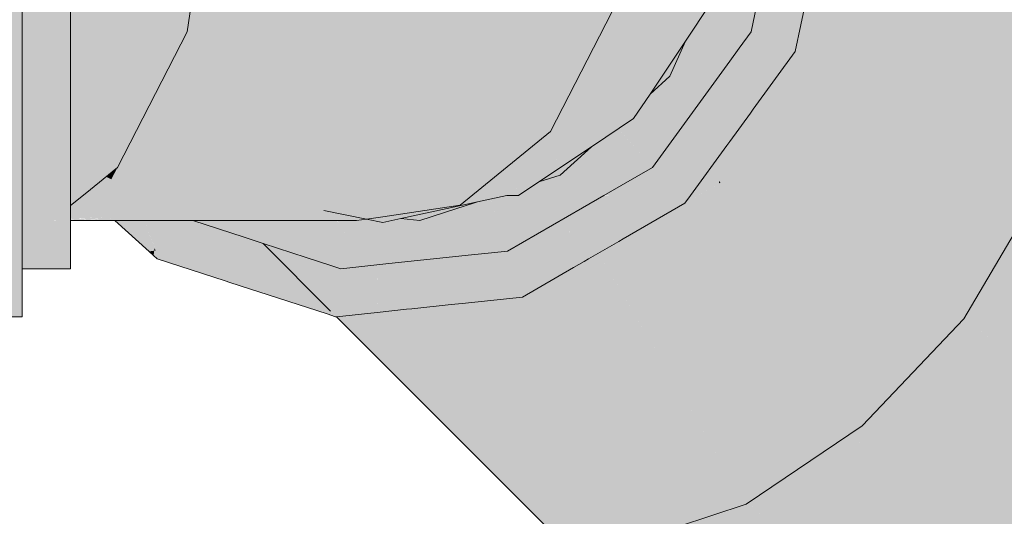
# Model space of a CAD drawing. Header units: millimetres. Extents: x 321 to 585, y -277 to 9.
# Tile 413 of 656: x 513.729 to 513.973, y -201.276 to -201.153. Entities that reach past the tile are written whole.
import ezdxf

# ---------------------------------------------------------------- set-up
doc = ezdxf.new("R2010")
doc.units = ezdxf.units.MM
doc.header["$MEASUREMENT"] = 0
for name, color, linetype, lineweight in [('TQ-Aparelho sanitário', 9, 'Continuous', 18), ('TQ-Condutos', 3, 'Continuous', 25), ('TQ-Conexões', 9, 'Continuous', 18)]:
    doc.layers.add(name, color=color, linetype=linetype, lineweight=lineweight)

msp = doc.modelspace()

# ---------------------------------------------------------------- hatches: boundary and pattern name
at = {"layer": 'TQ-Aparelho sanitário', "linetype": 'Continuous'}
for points in [[(513.73693, -201.20275), (513.74145, -201.20278), (513.74145, -201.20186), (513.74145, -201.19907), (513.74145, -201.19292), (513.74145, -201.17403), (513.74145, -201.13604), (513.74145, -201.09446), (513.74145, -201.05647), (513.74145, -201.03757), (513.74145, -201.03144), (513.74145, -201.02866), (513.73804, -201.02866), (513.72944, -201.02866), (513.72944, -201.02919), (513.72944, -201.0369), (513.72944, -201.03914), (513.72944, -201.04838), (513.72944, -201.05438), (513.72944, -201.05647), (513.72944, -201.06274), (513.72944, -201.09161), (513.72944, -201.09446), (513.72944, -201.11213), (513.72944, -201.13292), (513.72944, -201.13604), (513.72944, -201.14919), (513.72944, -201.15219), (513.72944, -201.17118), (513.72944, -201.17267), (513.72944, -201.17403), (513.72944, -201.18211), (513.72944, -201.18474), (513.72944, -201.18594), (513.72944, -201.19837), (513.74014, -201.20013), (513.72944, -201.19837), (513.72944, -201.19898), (513.72944, -201.19977), (513.72944, -201.2014), (513.73863, -201.20137), (513.72944, -201.20158), (513.72944, -201.20186), (513.72944, -201.20191), (513.73803, -201.20186), (513.72944, -201.20191), (513.72944, -201.20218), (513.72944, -201.20271)], [(513.72944, -201.21225), (513.72932, -201.20896), (513.72944, -201.21225), (513.72944, -201.20886), (513.72944, -201.20278), (513.72944, -201.18211), (513.72944, -201.18108), (513.7283, -201.18108), (513.72909, -201.20278), (513.7283, -201.18108), (513.72944, -201.18108), (513.72944, -201.13854), (513.72944, -201.09196), (513.71745, -201.04942), (513.71745, -201.09196), (513.71745, -201.13854), (513.71745, -201.17131), (513.71745, -201.18108), (513.7258, -201.20278), (513.72845, -201.20967), (513.7258, -201.20278), (513.71745, -201.18108), (513.71745, -201.20278), (513.72734, -201.21058), (513.71745, -201.20278), (513.71745, -201.21225), (513.7253, -201.21225)], [(513.73863, -201.20137), (513.72944, -201.20142), (513.72944, -201.20158)], [(513.74145, -201.20278), (513.72944, -201.20271), (513.72944, -201.20278)], [(513.74145, -201.21471), (513.74145, -201.20278), (513.7369, -201.20278), (513.72944, -201.20278), (513.72944, -201.20319), (513.72944, -201.20661), (513.72944, -201.20886), (513.72944, -201.21002), (513.72944, -201.21375), (513.72944, -201.21471)], [(513.71745, -201.21471), (513.71745, -201.22664), (513.72944, -201.22664), (513.72944, -201.21471), (513.7195, -201.21471), (513.72944, -201.21471), (513.72944, -201.21225), (513.71745, -201.21225)]]:
    msp.add_hatch(color=93, dxfattribs=at).paths.add_polyline_path(points)
at = {"layer": 'TQ-Condutos', "linetype": 'Continuous'}
for points in [[(514.21472, -201.61712), (514.27812, -201.68218), (514.28099, -201.68098), (514.28166, -201.6807), (514.28287, -201.68019), (514.28716, -201.67839), (514.28734, -201.67832), (514.21749, -201.60871), (514.2874, -201.67829), (514.28759, -201.67821), (514.28882, -201.67769), (514.293, -201.67594), (514.21761, -201.60832), (514.293, -201.67594), (514.30081, -201.67267), (514.30301, -201.67175), (514.30898, -201.66732), (514.30919, -201.66716), (514.30952, -201.66691), (514.30961, -201.66684), (514.22571, -201.58367), (514.30961, -201.66684), (514.30989, -201.66663), (514.31121, -201.66562), (514.31551, -201.66235), (514.22596, -201.58291), (514.31551, -201.66235), (514.32475, -201.65532), (514.32696, -201.65363), (514.33413, -201.64817), (514.33459, -201.64783), (514.33469, -201.64775), (514.23657, -201.55061), (514.33585, -201.64836), (514.23687, -201.54968), (514.335, -201.64751), (514.33645, -201.64641), (514.33947, -201.6441), (514.34063, -201.64275), (514.34165, -201.64155), (514.34932, -201.63254), (514.35005, -201.63168), (514.3522, -201.62916), (514.35336, -201.62779), (514.35675, -201.62381), (514.25789, -201.52495), (514.35715, -201.62335), (514.35736, -201.62309), (514.35843, -201.62185), (514.36164, -201.61807), (514.25876, -201.52475), (514.36164, -201.61807), (514.36555, -201.61348), (514.36892, -201.60953), (514.36939, -201.60897), (514.37037, -201.60703), (514.37424, -201.59939), (514.37436, -201.59916), (514.29192, -201.51708), (514.37439, -201.5991), (514.37449, -201.59889), (514.37503, -201.59784), (514.37673, -201.59446), (514.29243, -201.51696), (514.37673, -201.59446), (514.38002, -201.58797), (514.38088, -201.58626), (514.38102, -201.58599), (514.38419, -201.57973), (514.38443, -201.57924), (514.38518, -201.57777), (514.31933, -201.51073), (514.31597, -201.51151), (514.31933, -201.51073), (514.31867, -201.51007), (514.30521, -201.49674), (514.30182, -201.4957), (514.30521, -201.49674), (514.29617, -201.48778), (514.04226, -201.23629), (513.9906, -201.18511), (513.99314, -201.18861), (513.9906, -201.18511), (513.99026, -201.18478), (513.99018, -201.18454), (513.98453, -201.17911), (513.98435, -201.17989), (513.99072, -201.18626), (513.99324, -201.18875), (514.04446, -201.23931), (513.99324, -201.18875), (513.99333, -201.18887), (514.04629, -201.24183), (514.2905, -201.48604), (514.29942, -201.49497), (514.31531, -201.51085), (514.29942, -201.49497), (514.28354, -201.49009), (514.29942, -201.49497), (514.2905, -201.48604), (514.04629, -201.24183), (513.99333, -201.18887), (514.00187, -201.20063), (514.00458, -201.20435), (514.05553, -201.25455), (514.00458, -201.20435), (514.00187, -201.20063), (513.99333, -201.18887), (513.98435, -201.17989), (513.9835, -201.18358), (514.00838, -201.20958), (513.98673, -201.18696), (513.9835, -201.18358), (513.98013, -201.19815), (514.03134, -201.24118), (514.06849, -201.27239), (514.26566, -201.47841), (514.27406, -201.48719), (514.30008, -201.51437), (514.30072, -201.51504), (514.30005, -201.51438), (514.27125, -201.48632), (514.26113, -201.48322), (514.25754, -201.48212), (514.29177, -201.5163), (514.25754, -201.48212), (514.2569, -201.48192), (514.25671, -201.48187), (514.29126, -201.51641), (514.22437, -201.47194), (514.27063, -201.52119), (514.27126, -201.52186), (514.27058, -201.5212), (514.21686, -201.46964), (514.20092, -201.46475), (514.21686, -201.46964), (514.27126, -201.52186), (514.22437, -201.47194), (514.29126, -201.51641), (514.25671, -201.48187), (514.23165, -201.47418), (514.25671, -201.48187), (514.2569, -201.48192), (514.25754, -201.48212), (514.26113, -201.48322), (514.27125, -201.48632), (514.30072, -201.51504), (514.27406, -201.48719), (514.26566, -201.47841), (514.10645, -201.32464), (514.26566, -201.47841), (514.06849, -201.27239), (514.03134, -201.24118), (513.98013, -201.19815), (514.0497, -201.26643), (513.9794, -201.20128), (514.05346, -201.27162), (514.10012, -201.31593), (514.05346, -201.27162), (513.9794, -201.20128), (514.05681, -201.27622), (514.10557, -201.32342), (514.05681, -201.27622), (514.05742, -201.27706), (514.05681, -201.27622), (513.9794, -201.20128), (513.97928, -201.20181), (514.05797, -201.27781), (513.97928, -201.20181), (514.05966, -201.28014), (513.97928, -201.20181), (513.9794, -201.20128), (514.0497, -201.26643), (513.98013, -201.19815), (513.97869, -201.20059), (513.97844, -201.201), (513.97754, -201.20254), (513.97882, -201.20382), (514.06187, -201.28319), (514.10918, -201.3284), (514.26196, -201.47727), (514.10918, -201.3284), (514.06187, -201.28319), (514.06393, -201.28602), (514.11241, -201.33283), (514.06393, -201.28602), (514.06187, -201.28319), (513.97882, -201.20382), (514.07131, -201.29617), (513.97882, -201.20382), (513.97754, -201.20254), (513.97748, -201.20263), (513.97879, -201.20394), (514.07145, -201.29637), (514.12397, -201.34875), (514.12416, -201.34901), (514.24856, -201.47316), (514.12416, -201.34901), (514.12397, -201.34875), (514.07145, -201.29637), (514.07157, -201.29653), (514.07145, -201.29637), (513.97879, -201.20394), (514.07208, -201.29724), (514.12496, -201.35011), (514.24776, -201.47291), (513.97748, -201.20263), (513.97512, -201.20663), (514.21615, -201.4632), (513.96345, -201.22641), (514.20732, -201.46048), (513.96359, -201.22654), (513.96301, -201.22715), (513.96297, -201.22723), (513.96486, -201.2315), (513.96297, -201.22723), (513.96203, -201.22882), (513.96498, -201.23177), (513.96203, -201.22882), (513.96296, -201.22721), (513.96172, -201.22851), (513.96159, -201.22865), (513.96193, -201.22899), (513.9652, -201.23225), (514.18853, -201.45471), (514.19756, -201.46372), (514.25809, -201.52409), (514.19756, -201.46372), (514.19646, -201.46338), (514.19756, -201.46372), (514.18853, -201.45471), (513.96521, -201.23227), (514.18726, -201.45432), (514.18679, -201.45385), (514.18684, -201.45419), (514.18724, -201.4571), (514.19258, -201.46219), (514.19626, -201.46332), (514.25723, -201.52429), (514.24818, -201.51524), (514.24422, -201.5273), (514.24818, -201.51524), (514.24681, -201.51387), (514.19626, -201.46332), (514.19258, -201.46219), (514.18724, -201.4571), (514.18773, -201.46071), (514.18894, -201.46956), (514.18913, -201.47092), (514.24257, -201.52677), (514.24329, -201.52751), (514.24393, -201.52819), (514.24329, -201.52751), (514.24257, -201.52677), (514.24225, -201.52775), (514.24257, -201.52677), (514.18913, -201.47092), (514.18983, -201.47607), (514.1899, -201.47657), (514.23893, -201.52852), (514.24196, -201.52864), (514.23893, -201.52852), (514.23502, -201.52943), (514.23565, -201.5301), (514.23996, -201.53472), (514.24131, -201.53617), (514.23992, -201.53485), (514.19157, -201.4888), (514.19383, -201.50531), (514.19157, -201.4888), (514.24131, -201.53617), (514.19061, -201.48177), (514.23502, -201.52943), (514.23893, -201.52852), (514.1899, -201.47657), (514.19054, -201.48127), (514.1899, -201.47657), (514.18983, -201.47607), (514.18913, -201.47092), (514.18894, -201.46956), (514.18773, -201.46071), (514.18724, -201.4571), (514.18638, -201.46029), (514.18724, -201.4571), (514.18684, -201.45419), (514.18679, -201.45385), (514.18245, -201.44951), (514.18292, -201.45299), (514.18245, -201.44951), (513.96159, -201.22865), (513.96114, -201.22913), (513.95944, -201.23092), (514.1674, -201.44822), (514.18381, -201.4595), (514.1674, -201.44822), (514.17587, -201.45707), (514.18475, -201.46635), (514.17587, -201.45707), (514.17281, -201.45613), (514.17587, -201.45707), (514.1674, -201.44822), (514.16141, -201.44638), (514.16972, -201.45518), (514.18551, -201.47191), (514.16972, -201.45518), (514.16625, -201.45412), (514.16972, -201.45518), (514.16141, -201.44638), (514.1674, -201.44822), (513.95944, -201.23092), (513.95876, -201.23164), (513.95814, -201.23229), (514.15612, -201.44475), (514.16428, -201.45351), (514.18621, -201.47704), (513.95814, -201.23229), (513.94209, -201.24921), (513.9411, -201.25026), (514.18725, -201.48469), (513.9411, -201.25026), (513.93887, -201.25261), (514.18971, -201.50267), (514.19406, -201.50701), (514.18971, -201.50267), (513.93887, -201.25261), (513.93872, -201.25277), (514.18988, -201.50393), (514.19422, -201.50815), (514.23549, -201.54831), (514.19422, -201.50815), (514.18988, -201.50393), (514.19424, -201.50829), (514.23519, -201.54924), (514.19424, -201.50829), (514.19774, -201.53386), (514.19816, -201.53693), (514.22855, -201.56942), (514.22991, -201.57087), (514.22852, -201.56953), (514.1987, -201.54093), (514.20073, -201.55571), (514.1987, -201.54093), (514.22991, -201.57087), (514.19816, -201.53693), (514.19774, -201.53386), (514.19424, -201.50829), (514.18988, -201.50393), (513.93495, -201.25564), (514.19375, -201.53222), (514.19437, -201.53677), (514.19668, -201.5537), (514.20105, -201.55805), (514.22458, -201.58153), (514.20105, -201.55805), (514.20117, -201.55898), (514.20105, -201.55805), (514.19668, -201.5537), (514.19683, -201.5548), (514.2012, -201.55916), (514.22433, -201.58229), (514.2012, -201.55916), (514.20388, -201.5788), (514.2012, -201.55916), (514.19683, -201.5548), (514.19668, -201.5537), (514.19437, -201.53677), (514.19375, -201.53222), (513.95179, -201.27363), (513.93519, -201.2559), (513.93495, -201.25564), (513.93477, -201.25576), (513.92243, -201.26409), (513.91586, -201.26853), (513.9152, -201.26897), (513.91284, -201.27056), (513.9127, -201.27066), (513.90967, -201.27271), (514.20002, -201.57814), (513.89079, -201.27913), (514.20028, -201.58002), (514.20463, -201.58425), (514.22046, -201.59964), (514.20443, -201.58277), (514.2191, -201.5982), (514.22046, -201.59964), (514.21907, -201.59829), (514.20463, -201.58425), (514.20597, -201.59403), (514.20463, -201.58425), (514.20028, -201.58002), (513.88871, -201.27981), (514.20202, -201.59274), (514.20639, -201.59711), (514.21623, -201.60693), (514.20639, -201.59711), (514.20644, -201.59751), (514.20639, -201.59711), (514.20202, -201.59274), (514.20209, -201.59332), (514.20647, -201.5977), (514.2161, -201.60732), (514.20647, -201.5977), (514.20766, -201.60637), (514.20647, -201.5977), (514.20209, -201.59332), (514.20202, -201.59274), (513.88862, -201.27984), (513.88666, -201.28049), (514.20382, -201.60593), (514.20821, -201.61044), (514.21334, -201.61571)], [(514.21615, -201.4632), (513.97879, -201.21052), (513.96442, -201.22566), (513.97879, -201.21052), (513.97512, -201.20663), (513.96408, -201.22534), (513.96345, -201.22641), (513.96359, -201.22654)], [(513.96345, -201.22641), (513.96301, -201.22715), (513.96359, -201.22654)], [(513.93549, -201.25617), (514.18988, -201.50393), (513.93891, -201.25296), (513.93872, -201.25277), (513.93786, -201.25368), (513.93495, -201.25564)], [(514.20002, -201.57814), (513.90983, -201.27288), (513.90964, -201.27273), (513.90901, -201.27315), (513.8911, -201.27903), (513.89488, -201.28269), (513.8911, -201.27903), (513.89079, -201.27913), (513.89464, -201.28285)]]:
    msp.add_hatch(color=73, dxfattribs=at).paths.add_polyline_path(points)
at = {"layer": 'TQ-Conexões', "linetype": 'Continuous'}
for points in [[(513.81891, -201.02725), (513.8165, -201.02774), (513.81501, -201.02813), (513.80856, -201.02979), (513.81522, -201.02816), (513.80856, -201.02979), (513.81393, -201.02923), (513.81539, -201.03395), (513.82931, -201.03395), (513.8181, -201.02879), (513.81624, -201.02831), (513.81588, -201.02826), (513.81624, -201.02831), (513.81692, -201.02774), (513.81624, -201.02831), (513.8181, -201.02879), (513.8182, -201.0286), (513.81801, -201.02857), (513.8182, -201.0286), (513.81768, -201.02774), (513.8182, -201.0286), (513.8181, -201.02879), (513.82931, -201.03395), (513.83813, -201.05303), (513.84403, -201.08157), (513.87779, -201.11526), (513.87674, -201.08601), (513.88113, -201.11526), (513.87779, -201.11526), (513.88276, -201.12614), (513.89318, -201.14893), (513.87684, -201.14893), (513.87607, -201.14893), (513.87575, -201.15104), (513.87525, -201.15438), (513.87575, -201.15104), (513.87381, -201.15482), (513.87431, -201.16064), (513.87381, -201.15482), (513.87607, -201.14893), (513.89318, -201.14893), (513.8803, -201.12076), (513.87779, -201.11526), (513.87331, -201.14893), (513.87779, -201.11526), (513.8461, -201.11526), (513.84403, -201.14893), (513.83813, -201.17748), (513.82931, -201.19655), (513.81539, -201.19655), (513.81811, -201.20173), (513.80207, -201.19655), (513.814, -201.20129), (513.81821, -201.20191), (513.8189, -201.20181), (513.8204, -201.20159), (513.82181, -201.20138), (513.82381, -201.20108), (513.82181, -201.20138), (513.8204, -201.20159), (513.8189, -201.20181), (513.82082, -201.20201), (513.82247, -201.20218), (513.82082, -201.20201), (513.8189, -201.20181), (513.81821, -201.20191), (513.814, -201.20129), (513.8087, -201.20074), (513.81628, -201.2022), (513.8087, -201.20074), (513.80428, -201.20027), (513.81527, -201.20235), (513.80428, -201.20027), (513.81483, -201.20242), (513.81891, -201.20325), (513.82335, -201.20228), (513.82858, -201.20037), (513.84108, -201.19655), (513.8414, -201.19629), (513.84108, -201.19655), (513.82858, -201.20037), (513.82335, -201.20228), (513.83813, -201.19895), (513.83579, -201.1993), (513.84085, -201.19673), (513.83007, -201.20015), (513.84087, -201.19672), (513.84144, -201.19655), (513.84308, -201.19491), (513.84144, -201.19655), (513.84085, -201.19673), (513.84054, -201.19699), (513.8385, -201.19865), (513.83813, -201.19895), (513.82335, -201.20228), (513.83795, -201.1991), (513.83972, -201.19871), (513.84728, -201.19655), (513.85021, -201.19559), (513.85716, -201.18341), (513.86054, -201.17748), (513.8578, -201.18289), (513.85716, -201.18341), (513.85021, -201.19559), (513.84728, -201.19655), (513.83972, -201.19871), (513.84241, -201.19813), (513.84967, -201.19655), (513.85258, -201.19655), (513.85158, -201.19515), (513.854, -201.19338), (513.85968, -201.18232), (513.86054, -201.18065), (513.85968, -201.18232), (513.854, -201.19338), (513.87575, -201.17748), (513.86442, -201.17748), (513.86217, -201.17748), (513.87178, -201.17748), (513.87575, -201.17748), (513.85158, -201.19515), (513.85219, -201.196), (513.85258, -201.19655), (513.85363, -201.19568), (513.85604, -201.1937), (513.85258, -201.19655), (513.85675, -201.19347), (513.85258, -201.19655), (513.8576, -201.19319), (513.87843, -201.17748), (513.88278, -201.17357), (513.87843, -201.17748), (513.8576, -201.19319), (513.8707, -201.18444), (513.88113, -201.17748), (513.8852, -201.17138), (513.89399, -201.15823), (513.89813, -201.14893), (513.89399, -201.15823), (513.9002, -201.14893), (513.90009, -201.14453), (513.8993, -201.11526), (513.90009, -201.14453), (513.9002, -201.14893), (513.90188, -201.1405), (513.90498, -201.12493), (513.90498, -201.11526), (513.90498, -201.12493), (513.9069, -201.11526), (513.90498, -201.11053), (513.9069, -201.11526), (513.90498, -201.10558), (513.90498, -201.10781), (513.89318, -201.08157), (513.87607, -201.08157), (513.87331, -201.08157), (513.87575, -201.07946), (513.87607, -201.08157), (513.87684, -201.08157), (513.89318, -201.08157), (513.87348, -201.06434), (513.86351, -201.05563), (513.89318, -201.08157), (513.90498, -201.10781), (513.90498, -201.10558), (513.89832, -201.08198), (513.8982, -201.08157), (513.89829, -201.08193), (513.8982, -201.08157), (513.89813, -201.08157), (513.8982, -201.08157), (513.89808, -201.08144), (513.8853, -201.06867), (513.8982, -201.08157), (513.87575, -201.05303), (513.86966, -201.05303), (513.86218, -201.05303), (513.86054, -201.05303), (513.86218, -201.05303), (513.86444, -201.05303), (513.86054, -201.04985), (513.86444, -201.05303), (513.87575, -201.05303), (513.86049, -201.04975), (513.84316, -201.03566), (513.86049, -201.04975), (513.87575, -201.05303), (513.85675, -201.04246), (513.84144, -201.03395), (513.84106, -201.03395), (513.84144, -201.03395), (513.84089, -201.03381), (513.82185, -201.02914), (513.8189, -201.0287), (513.82185, -201.02914), (513.84144, -201.03395), (513.82511, -201.02963), (513.82085, -201.0285), (513.81865, -201.02774), (513.82085, -201.0285), (513.82511, -201.02963), (513.84087, -201.0338), (513.84144, -201.03395), (513.84083, -201.03377), (513.84144, -201.03395), (513.87575, -201.05303), (513.89804, -201.08137), (513.89589, -201.07653), (513.89804, -201.08137), (513.8982, -201.08157), (513.89832, -201.08198), (513.90498, -201.10558), (513.90188, -201.08999), (513.9007, -201.08407), (513.9002, -201.08157), (513.894, -201.07228), (513.88518, -201.0591), (513.87844, -201.05303), (513.88518, -201.0591), (513.88113, -201.05303), (513.8729, -201.04804), (513.85163, -201.03538), (513.84722, -201.03395), (513.85163, -201.03538), (513.8729, -201.04804), (513.88113, -201.05303), (513.8707, -201.04606), (513.8525, -201.03566), (513.8707, -201.04606), (513.85765, -201.03734), (513.85284, -201.03578), (513.85765, -201.03734), (513.85258, -201.03395), (513.84967, -201.03395), (513.84223, -201.03233), (513.8394, -201.03175), (513.83813, -201.03157), (513.8383, -201.0317), (513.82871, -201.03016), (513.83813, -201.03157), (513.8394, -201.03175), (513.83802, -201.03147), (513.8394, -201.03175), (513.84223, -201.03233), (513.84, -201.03184), (513.83797, -201.03144), (513.82252, -201.02832), (513.81966, -201.02774), (513.82252, -201.02832), (513.83797, -201.03144), (513.84, -201.03184), (513.83792, -201.03139), (513.82341, -201.02823), (513.82055, -201.02774), (513.82341, -201.02823), (513.82115, -201.02774)], [(513.74503, -201.19615), (513.75308, -201.18957), (513.77037, -201.15592), (513.77648, -201.11526), (513.77037, -201.07457), (513.75308, -201.04094), (513.74502, -201.03436), (513.74145, -201.03406), (513.74145, -201.03757), (513.74145, -201.03919), (513.74145, -201.04094), (513.74145, -201.04708), (513.74145, -201.06712), (513.74145, -201.07457), (513.74145, -201.07834), (513.74145, -201.1033), (513.74145, -201.11526), (513.74145, -201.14493), (513.74145, -201.15592), (513.74145, -201.17283), (513.74145, -201.18549), (513.74145, -201.18957), (513.74145, -201.19292), (513.74145, -201.19907)], [(513.9034, -201.14415), (513.90498, -201.14178), (513.90498, -201.14469), (513.91213, -201.14713), (513.9127, -201.14442), (513.9126, -201.14392), (513.9127, -201.14442), (513.91704, -201.12404), (513.91519, -201.12649), (513.91053, -201.13348), (513.91519, -201.12649), (513.91704, -201.12404), (513.91713, -201.12359), (513.91695, -201.12386), (513.91713, -201.12359), (513.91593, -201.12155), (513.91046, -201.13312), (513.9097, -201.13472), (513.91046, -201.13312), (513.91042, -201.13294), (513.91031, -201.1324), (513.90859, -201.13638), (513.91031, -201.1324), (513.91042, -201.13294), (513.91046, -201.13312), (513.91593, -201.12155), (513.91713, -201.12359), (513.91891, -201.11526), (513.91547, -201.12053), (513.90971, -201.12936), (513.91891, -201.11526), (513.91712, -201.10687), (513.91704, -201.10645), (513.91696, -201.10663), (513.91704, -201.10645), (513.9154, -201.09877), (513.91271, -201.08609), (513.91235, -201.08441), (513.9049, -201.07696), (513.91171, -201.0911), (513.90498, -201.07713), (513.9049, -201.07696), (513.89976, -201.07932), (513.89995, -201.08027), (513.89976, -201.07932), (513.89893, -201.07967), (513.89952, -201.08054), (513.9002, -201.08157), (513.9007, -201.08407), (513.90076, -201.08437), (513.90425, -201.08762), (513.90433, -201.08774), (513.90498, -201.08835), (513.91105, -201.09442), (513.91088, -201.09529), (513.91105, -201.09442), (513.90498, -201.08835), (513.90779, -201.0929), (513.91053, -201.09701), (513.90779, -201.0929), (513.90498, -201.08835), (513.90433, -201.08774), (513.90498, -201.08871), (513.90433, -201.08774), (513.90425, -201.08762), (513.90077, -201.08439), (513.901, -201.08555), (513.90498, -201.09074), (513.91038, -201.09778), (513.91555, -201.10452), (513.91038, -201.09778), (513.9102, -201.09871), (513.91017, -201.09882), (513.91629, -201.10563), (513.91017, -201.09882), (513.9102, -201.09871), (513.91038, -201.09778), (513.90498, -201.09074), (513.901, -201.08555), (513.90109, -201.08604), (513.90133, -201.08723), (513.90498, -201.09305), (513.9098, -201.10073), (513.90498, -201.09305), (513.90133, -201.08723), (513.90188, -201.08999), (513.90342, -201.09345), (513.90498, -201.09696), (513.90498, -201.10558), (513.90594, -201.11039), (513.90883, -201.1056), (513.909, -201.10475), (513.90883, -201.1056), (513.90594, -201.11039), (513.90662, -201.11382), (513.90789, -201.11028), (513.90662, -201.11382), (513.90673, -201.11436), (513.90731, -201.11321), (513.90673, -201.11436), (513.90717, -201.1139), (513.91084, -201.11012), (513.90717, -201.1139), (513.90673, -201.11436), (513.90712, -201.11416), (513.91161, -201.11186), (513.91552, -201.10986), (513.91312, -201.11526), (513.90882, -201.12491), (513.90903, -201.12597), (513.90882, -201.12491), (513.90498, -201.13661), (513.90882, -201.12491), (513.91312, -201.11526), (513.91552, -201.10986), (513.90673, -201.11436), (513.9069, -201.11526), (513.90498, -201.11526), (513.90498, -201.13354), (513.90188, -201.1405), (513.90164, -201.14174), (513.90139, -201.14298), (513.9013, -201.14343), (513.90057, -201.1471), (513.90036, -201.14815), (513.9002, -201.14893), (513.89961, -201.14981), (513.89891, -201.15087), (513.89974, -201.15124), (513.89987, -201.1506), (513.89974, -201.15124), (513.90498, -201.15357), (513.89891, -201.15087), (513.89399, -201.15823), (513.8901, -201.16698), (513.8852, -201.17138), (513.88293, -201.17478), (513.88193, -201.17628), (513.88113, -201.17748), (513.87803, -201.17955), (513.87954, -201.17987), (513.88394, -201.1808), (513.88724, -201.17341), (513.88394, -201.1808), (513.89109, -201.18231), (513.90498, -201.16319), (513.90728, -201.16002), (513.90498, -201.16156), (513.90424, -201.16205), (513.90265, -201.16311), (513.89915, -201.16545), (513.90265, -201.16311), (513.90424, -201.16205), (513.90498, -201.16156), (513.90728, -201.16002), (513.90498, -201.16091), (513.90728, -201.16002), (513.91026, -201.15592), (513.90498, -201.15956), (513.88826, -201.17111), (513.91026, -201.15592), (513.91213, -201.14713), (513.90005, -201.14972), (513.90013, -201.14932), (513.90109, -201.1476), (513.90013, -201.14932), (513.90005, -201.14972), (513.90498, -201.14866), (513.91213, -201.14713), (513.90498, -201.14469), (513.90498, -201.14178)], [(513.95083, -201.13039), (513.92896, -201.10612), (513.92921, -201.10729), (513.95613, -201.13769), (513.95278, -201.13308), (513.95613, -201.13769), (513.93194, -201.11037), (513.92921, -201.10729), (513.92938, -201.1081), (513.93064, -201.114), (513.93088, -201.11517), (513.93108, -201.11444), (513.93088, -201.11517), (513.93092, -201.1152), (513.96094, -201.1443), (513.93092, -201.1152), (513.93088, -201.11517), (513.9309, -201.11526), (513.9312, -201.11666), (513.96532, -201.15033), (513.96147, -201.14504), (513.96532, -201.15033), (513.97009, -201.15345), (513.96532, -201.15033), (513.9312, -201.11666), (513.9309, -201.11526), (513.93071, -201.11617), (513.92824, -201.12779), (513.92516, -201.14229), (513.925, -201.14302), (513.9254, -201.14283), (513.925, -201.14302), (513.9249, -201.14348), (513.92692, -201.15296), (513.92836, -201.15974), (513.93264, -201.1591), (513.92962, -201.15231), (513.92877, -201.15041), (513.92962, -201.15231), (513.93029, -201.14832), (513.92587, -201.1439), (513.93572, -201.13794), (513.93459, -201.1326), (513.9665, -201.15195), (513.93459, -201.1326), (513.93572, -201.13794), (513.97425, -201.16262), (513.93572, -201.13794), (513.92587, -201.1439), (513.93999, -201.15801), (513.93029, -201.14832), (513.92962, -201.15231), (513.93264, -201.1591), (513.93421, -201.16263), (513.93264, -201.1591), (513.92836, -201.15974), (513.92692, -201.15296), (513.9249, -201.14348), (513.92122, -201.1608), (513.92973, -201.1662), (513.93819, -201.17156), (513.92973, -201.1662), (513.92122, -201.1608), (513.92101, -201.16109), (513.92112, -201.16127), (513.92981, -201.16657), (513.92112, -201.16127), (513.91026, -201.15592), (513.90702, -201.17116), (513.91692, -201.18106), (513.93248, -201.17914), (513.92984, -201.16672), (513.93829, -201.1718), (513.9436, -201.17499), (513.93826, -201.17173), (513.9436, -201.17499), (513.93829, -201.1718), (513.92984, -201.16672), (513.93842, -201.17208), (513.92984, -201.16672), (513.93248, -201.17914), (513.91692, -201.18106), (513.9372, -201.20134), (513.9361, -201.19614), (513.9372, -201.20134), (513.9505, -201.20747), (513.94037, -201.17648), (513.9505, -201.20747), (513.94714, -201.19169), (513.94368, -201.17536), (513.94714, -201.19169), (513.9505, -201.20747), (513.95372, -201.20646), (513.9505, -201.20747), (513.9372, -201.20134), (513.95243, -201.21657), (513.96286, -201.227), (513.96274, -201.22672), (513.96286, -201.227), (513.96301, -201.22715), (513.98013, -201.19815), (513.97575, -201.16469), (513.98013, -201.19815), (513.98494, -201.17733), (513.98624, -201.1717), (513.98532, -201.16868), (513.98031, -201.15239), (513.93088, -201.10294), (513.9412, -201.11714), (513.93088, -201.10294), (513.92759, -201.09965), (513.92896, -201.10612)], [(513.92143, -201.13392), (513.91955, -201.11998), (513.91891, -201.11526), (513.91844, -201.12163), (513.91891, -201.11526), (513.91713, -201.12359), (513.9181, -201.12642), (513.91713, -201.12359), (513.91704, -201.12404), (513.9127, -201.14442), (513.91307, -201.14628), (513.9127, -201.14442), (513.91213, -201.14713), (513.91026, -201.15592), (513.91366, -201.14923), (513.91691, -201.14283), (513.91366, -201.14923), (513.91026, -201.15592), (513.91545, -201.15824), (513.92122, -201.1608), (513.9249, -201.14348), (513.92516, -201.14229), (513.9235, -201.13689), (513.92419, -201.14011), (513.9235, -201.13689), (513.92297, -201.13737), (513.92219, -201.13807), (513.92297, -201.13737), (513.9235, -201.13689), (513.92516, -201.14229), (513.92697, -201.13377), (513.9309, -201.11526), (513.92245, -201.13191), (513.92228, -201.13583), (513.92245, -201.13191)], [(513.77073, -201.15349), (513.86054, -201.18065), (513.87575, -201.15104), (513.77608, -201.11794), (513.7711, -201.15104)], [(513.8124, -201.20278), (513.81483, -201.20242), (513.8189, -201.20181), (513.83813, -201.19895), (513.86054, -201.18065), (513.77149, -201.15372), (513.77073, -201.15349), (513.77037, -201.15592), (513.76921, -201.16359), (513.77037, -201.15592), (513.76667, -201.16312), (513.76848, -201.16849), (513.76667, -201.16312), (513.76272, -201.17081), (513.75767, -201.18065), (513.76742, -201.17551), (513.75767, -201.18065), (513.76665, -201.18065), (513.77256, -201.18065), (513.76139, -201.18065), (513.75767, -201.18065), (513.7567, -201.18252), (513.76492, -201.18418), (513.75408, -201.19006), (513.76492, -201.18418), (513.75391, -201.19003), (513.75241, -201.19089), (513.75235, -201.19101), (513.75226, -201.19117), (513.75235, -201.19101), (513.75241, -201.19089), (513.7493, -201.19266), (513.74778, -201.1939), (513.75125, -201.19313), (513.74778, -201.1939), (513.74732, -201.19428), (513.75114, -201.19335), (513.75983, -201.19123), (513.75114, -201.19335), (513.74732, -201.19428), (513.75049, -201.19461), (513.74732, -201.19428), (513.74712, -201.19444), (513.75044, -201.19472), (513.75627, -201.19522), (513.76339, -201.19196), (513.76629, -201.19255), (513.76977, -201.18903), (513.77507, -201.19433), (513.77602, -201.19452), (513.77945, -201.19522), (513.7891, -201.19718), (513.77892, -201.187), (513.7891, -201.19718), (513.79086, -201.19895), (513.79778, -201.19895), (513.80428, -201.20027), (513.80996, -201.20087), (513.80428, -201.20027), (513.80791, -201.20101), (513.81093, -201.20162), (513.80791, -201.20101), (513.80428, -201.20027), (513.79778, -201.19895), (513.79171, -201.19895), (513.79086, -201.19895), (513.79076, -201.19885), (513.7891, -201.19718), (513.77945, -201.19522), (513.77602, -201.19452), (513.77961, -201.19768), (513.77602, -201.19452), (513.77507, -201.19433), (513.76977, -201.18903), (513.76629, -201.19255), (513.77828, -201.19754), (513.76629, -201.19255), (513.76339, -201.19196), (513.76295, -201.19592), (513.77969, -201.19895), (513.76295, -201.19592), (513.76339, -201.19196), (513.75627, -201.19522), (513.75044, -201.19472), (513.74712, -201.19444), (513.75001, -201.19554), (513.74712, -201.19444), (513.74682, -201.19468), (513.74621, -201.19518), (513.74979, -201.19598), (513.74994, -201.19569), (513.75304, -201.1967), (513.74994, -201.19569), (513.74979, -201.19598), (513.7483, -201.19887), (513.74979, -201.19598), (513.74814, -201.19895), (513.74827, -201.19895), (513.75995, -201.19895), (513.76187, -201.19957), (513.75995, -201.19895), (513.74814, -201.19895), (513.74979, -201.19598), (513.74621, -201.19518), (513.74503, -201.19615), (513.74159, -201.19895), (513.74145, -201.19907), (513.74145, -201.19957), (513.74145, -201.19967), (513.74145, -201.20104), (513.74932, -201.20001), (513.7654, -201.20072), (513.74932, -201.20001), (513.74145, -201.20104), (513.74145, -201.20147), (513.74145, -201.2021), (513.74145, -201.20224), (513.75146, -201.20194), (513.74145, -201.20226), (513.74145, -201.20231), (513.75163, -201.20209), (513.76834, -201.20167), (513.75163, -201.20209), (513.76854, -201.20174), (513.78219, -201.20145), (513.79388, -201.20197), (513.78219, -201.20145), (513.76854, -201.20174), (513.76884, -201.20184), (513.76854, -201.20174), (513.75163, -201.20209), (513.74145, -201.20235), (513.74145, -201.20241), (513.74145, -201.20259), (513.75189, -201.20233), (513.76987, -201.20217), (513.75189, -201.20233), (513.74145, -201.20261), (513.74145, -201.20266), (513.75209, -201.20251), (513.7701, -201.20225), (513.7828, -201.20206), (513.7701, -201.20225), (513.77042, -201.20235), (513.7701, -201.20225), (513.75209, -201.20251), (513.74145, -201.2027), (513.74145, -201.20278), (513.75239, -201.20278), (513.77173, -201.20278), (513.78352, -201.20278), (513.79469, -201.20278)], [(513.91079, -201.17516), (513.92122, -201.1608), (513.91215, -201.15677), (513.91032, -201.158), (513.91215, -201.15677), (513.91026, -201.15592), (513.90999, -201.15821), (513.91026, -201.15592), (513.90974, -201.15838), (513.91026, -201.15592), (513.90965, -201.15844), (513.91026, -201.15592), (513.90498, -201.15954), (513.90498, -201.16156), (513.90916, -201.15877), (513.90498, -201.16156), (513.90455, -201.16184), (513.90498, -201.16961), (513.90455, -201.16184), (513.90137, -201.17897), (513.90498, -201.1778), (513.90137, -201.17897), (513.88951, -201.17189), (513.88933, -201.17201), (513.88724, -201.17341), (513.88456, -201.17941), (513.89895, -201.17976), (513.88456, -201.17941), (513.88438, -201.17982), (513.89601, -201.18071), (513.8798, -201.17947), (513.87936, -201.18014), (513.87849, -201.18143), (513.88196, -201.18528), (513.90056, -201.18106), (513.90498, -201.1783), (513.90565, -201.17758), (513.90498, -201.1783), (513.90056, -201.18106), (513.90498, -201.17851), (513.90552, -201.1782), (513.90782, -201.17687), (513.90552, -201.1782), (513.90498, -201.17851), (513.90498, -201.18074), (513.90498, -201.18267), (513.90498, -201.18074), (513.90498, -201.17851), (513.90056, -201.18106), (513.88196, -201.18528), (513.88582, -201.18957), (513.89211, -201.19655), (513.89459, -201.19655), (513.89211, -201.19655), (513.88582, -201.18957), (513.87952, -201.19075), (513.86904, -201.19572), (513.87552, -201.19655), (513.87694, -201.19655), (513.87552, -201.19655), (513.87544, -201.19991), (513.87882, -201.19655), (513.87544, -201.19991), (513.87552, -201.19655), (513.86891, -201.19655), (513.86097, -201.19655), (513.86751, -201.20586), (513.86097, -201.19655), (513.86059, -201.19655), (513.86582, -201.20674), (513.86751, -201.20591), (513.86582, -201.20674), (513.86736, -201.20691), (513.86832, -201.20701), (513.8721, -201.20741), (513.88045, -201.19655), (513.8721, -201.20741), (513.86832, -201.20701), (513.86736, -201.20691), (513.86717, -201.20815), (513.86736, -201.20691), (513.86582, -201.20674), (513.86675, -201.20857), (513.86712, -201.20852), (513.87191, -201.20784), (513.87281, -201.20748), (513.88075, -201.19655), (513.87281, -201.20748), (513.87191, -201.20784), (513.86711, -201.20853), (513.86675, -201.20857), (513.84809, -201.20488), (513.84805, -201.20496), (513.84981, -201.21035), (513.85352, -201.22176), (513.86702, -201.20912), (513.87182, -201.20804), (513.87245, -201.20797), (513.87182, -201.20804), (513.8709, -201.21011), (513.87014, -201.21182), (513.87496, -201.20771), (513.88164, -201.19655), (513.88295, -201.19655), (513.88164, -201.19655), (513.87496, -201.20771), (513.87014, -201.21182), (513.8709, -201.21011), (513.87182, -201.20804), (513.86702, -201.20912), (513.85352, -201.22176), (513.86623, -201.21442), (513.86888, -201.21289), (513.86993, -201.21229), (513.87742, -201.20796), (513.87851, -201.20733), (513.89385, -201.19848), (513.89525, -201.19655), (513.90425, -201.18416), (513.90498, -201.18316), (513.91008, -201.17614)], [(513.8901, -201.16698), (513.89399, -201.15823), (513.88879, -201.16602), (513.8852, -201.17138)], [(513.90137, -201.17897), (513.90455, -201.16184), (513.8897, -201.17176), (513.88951, -201.17189)], [(513.91119, -201.20799), (513.90451, -201.19655), (513.90267, -201.19339), (513.90183, -201.19655), (513.90267, -201.19339), (513.90225, -201.19356), (513.90224, -201.19364), (513.90225, -201.19356), (513.8972, -201.19655), (513.90162, -201.19655), (513.8972, -201.19655), (513.9008, -201.20039), (513.8972, -201.19655), (513.89628, -201.19708), (513.89555, -201.19655), (513.89525, -201.19655), (513.89385, -201.19848), (513.90044, -201.2021), (513.89953, -201.20639), (513.90044, -201.2021), (513.89385, -201.19848), (513.88675, -201.20257), (513.88914, -201.20496), (513.89796, -201.21378), (513.90786, -201.22368), (513.93786, -201.25368), (513.96301, -201.22715), (513.91692, -201.18106), (513.91089, -201.17503), (513.90425, -201.18416), (513.90345, -201.18792), (513.90425, -201.18416), (513.90038, -201.18948), (513.89536, -201.1964), (513.89525, -201.19655), (513.89555, -201.19655), (513.89628, -201.19708), (513.89718, -201.19655), (513.90225, -201.19356), (513.90239, -201.19292)], [(513.8707, -201.18444), (513.86291, -201.19147), (513.88195, -201.18528), (513.87726, -201.18007)], [(513.88582, -201.18957), (513.89109, -201.18231), (513.87954, -201.17987), (513.87919, -201.18038), (513.87954, -201.17987), (513.87803, -201.17955), (513.87726, -201.18007), (513.87849, -201.18143), (513.88195, -201.18528)], [(513.75242, -201.19086), (513.75391, -201.19003), (513.76492, -201.18418), (513.76073, -201.18333), (513.7567, -201.18252), (513.75425, -201.1873), (513.75372, -201.18832), (513.75535, -201.18772), (513.75372, -201.18832), (513.75308, -201.18957), (513.7528, -201.1898), (513.75301, -201.1897), (513.7528, -201.1898), (513.75295, -201.18983), (513.7528, -201.1898), (513.75146, -201.1909), (513.75273, -201.19027), (513.75268, -201.19035), (513.75341, -201.18993), (513.75268, -201.19035), (513.75265, -201.19041), (513.75245, -201.1908), (513.75265, -201.19041), (513.75268, -201.19035), (513.75273, -201.19027), (513.75146, -201.1909), (513.75077, -201.19146), (513.74994, -201.19214), (513.74949, -201.1925), (513.7493, -201.19266)], [(513.85516, -201.19655), (513.84821, -201.20465), (513.84802, -201.20487), (513.84816, -201.20475), (513.84802, -201.20487), (513.84812, -201.20483), (513.86591, -201.19655), (513.85727, -201.19655), (513.86591, -201.19655), (513.84802, -201.20487), (513.86859, -201.19655), (513.86894, -201.19641), (513.86895, -201.19634), (513.86914, -201.19504), (513.86895, -201.19634), (513.86894, -201.19641), (513.86859, -201.19655), (513.84812, -201.20483), (513.84802, -201.20487), (513.84805, -201.20496), (513.8498, -201.21035), (513.86846, -201.19959), (513.86859, -201.19873), (513.86891, -201.19655), (513.86859, -201.19873), (513.86846, -201.19959), (513.87211, -201.19655), (513.86846, -201.19959), (513.87373, -201.19655), (513.87877, -201.19243), (513.87373, -201.19655), (513.87804, -201.19406), (513.88582, -201.18957), (513.87982, -201.19007), (513.86956, -201.19226), (513.87982, -201.19007), (513.87916, -201.19012), (513.86957, -201.19221), (513.85969, -201.19436), (513.86957, -201.19221), (513.87916, -201.19012), (513.86976, -201.1909), (513.87916, -201.19012), (513.88582, -201.18957), (513.88514, -201.18882), (513.88195, -201.18528), (513.8698, -201.19065), (513.88195, -201.18528), (513.87003, -201.18915), (513.86291, -201.19147), (513.8576, -201.19319), (513.85642, -201.19508), (513.8576, -201.19319), (513.85399, -201.19561), (513.85258, -201.19655), (513.85238, -201.19655), (513.85227, -201.19675), (513.85238, -201.19655), (513.84967, -201.19655), (513.84561, -201.19743), (513.84661, -201.20053), (513.85182, -201.19764), (513.85377, -201.19655), (513.85182, -201.19764), (513.84832, -201.20445), (513.85182, -201.19764), (513.84661, -201.20053), (513.84802, -201.20487), (513.84821, -201.20465)], [(513.86291, -201.19147), (513.8707, -201.18444), (513.86215, -201.19016), (513.8576, -201.19319)], [(513.72944, -201.19415), (513.72944, -201.20251), (513.73773, -201.18957)], [(513.7313, -201.20278), (513.7369, -201.20278), (513.73773, -201.18957)], [(513.75025, -201.19189), (513.75156, -201.19253), (513.75308, -201.18957)], [(513.90267, -201.19339), (513.90239, -201.19292), (513.90225, -201.19356)], [(513.84802, -201.20487), (513.84714, -201.20278), (513.84691, -201.20278), (513.84714, -201.20278), (513.84802, -201.20487), (513.84734, -201.20278), (513.84573, -201.19782), (513.84509, -201.19791), (513.84573, -201.19782), (513.84561, -201.19743), (513.84494, -201.19757), (513.8444, -201.19802), (513.8385, -201.20278), (513.8444, -201.19802), (513.84494, -201.19757), (513.84241, -201.19813), (513.84219, -201.19834), (513.84241, -201.19813), (513.84136, -201.19847), (513.8377, -201.20278), (513.84136, -201.19847), (513.83698, -201.19989), (513.8281, -201.20278), (513.83345, -201.20278), (513.83447, -201.20278), (513.83738, -201.20278), (513.83447, -201.20278), (513.83345, -201.20278), (513.8281, -201.20278), (513.83009, -201.20552), (513.8341, -201.20633), (513.83009, -201.20552), (513.8281, -201.20278), (513.83749, -201.19948), (513.82787, -201.20278), (513.82367, -201.20421), (513.82787, -201.20278), (513.82769, -201.20278), (513.8236, -201.20278), (513.82769, -201.20278), (513.82357, -201.20223), (513.82106, -201.20278), (513.81891, -201.20325), (513.8166, -201.20278), (513.81483, -201.20242), (513.8124, -201.20278), (513.80971, -201.20278), (513.80928, -201.20278), (513.80791, -201.20278), (513.80803, -201.20343), (513.80906, -201.20896), (513.80966, -201.20318), (513.80944, -201.20531), (513.80906, -201.20896), (513.82835, -201.20694), (513.82576, -201.20906), (513.82835, -201.20694), (513.80906, -201.20896), (513.80801, -201.20343), (513.80788, -201.20278), (513.80766, -201.20278), (513.8077, -201.20348), (513.80761, -201.20278), (513.80766, -201.20348), (513.80809, -201.20928), (513.80766, -201.20348), (513.80761, -201.20278), (513.80722, -201.20278), (513.80644, -201.20278), (513.8048, -201.20278), (513.80503, -201.20387), (513.80712, -201.20356), (513.80503, -201.20387), (513.8048, -201.20278), (513.80191, -201.20278), (513.79629, -201.20278), (513.79469, -201.20278), (513.79908, -201.20476), (513.79469, -201.20278), (513.7927, -201.20278), (513.79699, -201.20507), (513.80627, -201.20987), (513.79699, -201.20507), (513.7927, -201.20278), (513.79085, -201.20278), (513.79045, -201.20278), (513.79471, -201.20541), (513.79045, -201.20278), (513.78635, -201.20278), (513.7942, -201.20548), (513.80288, -201.21097), (513.7942, -201.20548), (513.78635, -201.20278), (513.78413, -201.20278), (513.78352, -201.20278), (513.78816, -201.20638), (513.78352, -201.20278), (513.78127, -201.20278), (513.78068, -201.20278), (513.78726, -201.20652), (513.78068, -201.20278), (513.77228, -201.20278), (513.77173, -201.20278), (513.78647, -201.20663), (513.77173, -201.20278), (513.7845, -201.20693), (513.78919, -201.20845), (513.80213, -201.21122), (513.78919, -201.20845), (513.79991, -201.21194), (513.80575, -201.21383), (513.80845, -201.21471), (513.82338, -201.211), (513.80845, -201.21471), (513.82037, -201.21345), (513.83852, -201.20723), (513.82037, -201.21345), (513.84089, -201.21129), (513.84502, -201.21086), (513.8498, -201.21035), (513.84597, -201.20902), (513.8498, -201.21035), (513.84952, -201.20947), (513.84609, -201.20877), (513.84413, -201.20838), (513.84609, -201.20877), (513.84952, -201.20947), (513.84805, -201.20496)], [(513.8281, -201.20278), (513.83698, -201.19989), (513.84136, -201.19847), (513.84241, -201.19813), (513.83972, -201.19871), (513.83813, -201.19906), (513.83745, -201.19951), (513.83813, -201.19906), (513.83795, -201.1991), (513.83789, -201.19915), (513.83795, -201.1991), (513.82794, -201.20128), (513.82335, -201.20228)], [(513.86059, -201.19655), (513.85727, -201.19655), (513.84803, -201.20487), (513.86675, -201.20857)], [(513.7622, -201.21022), (513.75239, -201.20278), (513.7609, -201.21044)], [(513.76223, -201.21024), (513.75973, -201.20278), (513.75324, -201.20278), (513.75239, -201.20278)], [(513.75973, -201.20278), (513.76221, -201.21018), (513.7623, -201.20955)], [(513.78919, -201.20845), (513.78906, -201.20841), (513.79445, -201.21371), (513.79669, -201.21595), (513.79443, -201.21372), (513.78906, -201.20841), (513.7845, -201.20693), (513.77173, -201.20278), (513.77087, -201.20278), (513.78091, -201.20746), (513.79436, -201.21374), (513.78091, -201.20746), (513.77087, -201.20278), (513.77071, -201.20278), (513.78013, -201.20758), (513.77071, -201.20278), (513.76837, -201.20278), (513.76332, -201.20278), (513.76183, -201.20278), (513.76125, -201.20278), (513.75985, -201.20278), (513.75973, -201.20278), (513.76231, -201.20953), (513.76236, -201.20915), (513.76277, -201.20643), (513.76286, -201.20584), (513.76277, -201.20643), (513.76236, -201.20915), (513.76424, -201.20994), (513.76236, -201.20915), (513.76231, -201.20953), (513.76255, -201.21019), (513.76223, -201.21024), (513.76202, -201.21145), (513.76291, -201.21225), (513.79305, -201.21417), (513.76291, -201.21225), (513.77977, -201.21773), (513.78982, -201.21522), (513.77977, -201.21773), (513.78092, -201.21811), (513.78318, -201.21737), (513.78092, -201.21811), (513.79657, -201.21596), (513.80596, -201.22522), (513.80671, -201.22597), (513.8061, -201.22511), (513.80671, -201.22597), (513.80596, -201.22523), (513.79657, -201.21596), (513.80587, -201.2253), (513.79657, -201.21596), (513.78092, -201.21811), (513.80507, -201.22595), (513.8072, -201.22664), (513.80722, -201.22647), (513.80617, -201.22505), (513.7993, -201.21567), (513.80618, -201.22505), (513.80722, -201.22647), (513.8072, -201.22664), (513.80737, -201.22663), (513.81747, -201.22556), (513.80761, -201.22388), (513.80748, -201.22399), (513.80761, -201.22388), (513.81747, -201.22556), (513.8176, -201.21572), (513.81265, -201.21976), (513.81211, -201.2202), (513.81265, -201.21976), (513.8176, -201.21572), (513.81763, -201.21374), (513.80845, -201.21471), (513.80828, -201.21636), (513.80845, -201.21471), (513.80288, -201.21097), (513.8068, -201.21488), (513.80575, -201.21383), (513.79991, -201.21194), (513.79954, -201.21206), (513.79991, -201.21194), (513.79571, -201.21057), (513.79731, -201.21278), (513.79571, -201.21057), (513.7956, -201.21053), (513.79727, -201.21279), (513.7994, -201.21566), (513.79724, -201.2128), (513.79638, -201.21308), (513.7959, -201.21324), (513.79638, -201.21308), (513.79724, -201.2128), (513.7956, -201.21053), (513.79229, -201.20946)], [(513.80906, -201.20896), (513.80966, -201.20318), (513.80616, -201.2037)], [(513.87242, -201.21085), (513.90901, -201.27315), (513.93786, -201.25368), (513.88675, -201.20257)], [(513.82606, -201.22466), (513.83587, -201.22362), (513.83862, -201.22333), (513.84095, -201.21878), (513.83862, -201.22333), (513.85352, -201.22176), (513.84981, -201.21035), (513.84338, -201.21406), (513.84981, -201.21035), (513.84597, -201.20902), (513.84413, -201.20838), (513.83334, -201.2181), (513.84384, -201.21316), (513.84349, -201.21384), (513.84384, -201.21316), (513.83334, -201.2181), (513.8295, -201.22155), (513.83008, -201.22174), (513.8295, -201.22155), (513.82791, -201.22299), (513.8295, -201.22155), (513.83334, -201.2181), (513.84413, -201.20838), (513.84364, -201.20828), (513.82643, -201.20851), (513.82492, -201.20974), (513.82273, -201.21153), (513.82178, -201.2123), (513.81773, -201.20615), (513.8176, -201.21572), (513.81758, -201.21768), (513.82743, -201.22088), (513.81758, -201.21768), (513.81747, -201.22556), (513.82479, -201.22479)], [(513.85757, -201.20588), (513.8498, -201.21035), (513.86822, -201.20842)], [(513.7609, -201.21044), (513.76202, -201.21145), (513.7622, -201.21025)], [(513.7623, -201.20955), (513.76221, -201.21018), (513.76223, -201.21024), (513.76255, -201.21019)], [(513.80912, -201.22265), (513.79514, -201.21039), (513.78919, -201.20845)], [(513.78919, -201.20845), (513.80596, -201.22522), (513.80878, -201.22293)], [(513.80962, -201.22223), (513.80077, -201.21221), (513.79514, -201.21039)], [(513.82139, -201.23126), (513.81686, -201.22562), (513.81298, -201.22603), (513.80737, -201.22663), (513.80748, -201.22673), (513.81606, -201.22953), (513.80748, -201.22673), (513.85999, -201.27924), (513.87293, -201.28102), (513.88147, -201.28219), (513.90901, -201.27315), (513.89927, -201.25657), (513.89031, -201.24131), (513.87519, -201.2364), (513.89031, -201.24131), (513.87735, -201.21925), (513.85724, -201.22137), (513.87086, -201.23499), (513.85724, -201.22137), (513.87735, -201.21925), (513.87242, -201.21085), (513.85613, -201.22025), (513.85352, -201.22176), (513.86709, -201.23377), (513.88914, -201.25328), (513.86709, -201.23377), (513.85352, -201.22176), (513.86615, -201.23346), (513.88669, -201.25248), (513.87556, -201.24886), (513.88669, -201.25248), (513.86615, -201.23346), (513.85352, -201.22176), (513.8451, -201.22662), (513.84493, -201.22656), (513.845, -201.22668), (513.85524, -201.24226), (513.84493, -201.22656), (513.8451, -201.22662), (513.85352, -201.22176), (513.84253, -201.22292), (513.83587, -201.22362), (513.82413, -201.22486), (513.83493, -201.23566), (513.83109, -201.23441), (513.83493, -201.23566), (513.82413, -201.22486), (513.82133, -201.22515), (513.82936, -201.23385), (513.82133, -201.22515), (513.81747, -201.22556), (513.82403, -201.23211), (513.82314, -201.23182), (513.82403, -201.23211), (513.81747, -201.22556), (513.81686, -201.22562)]]:
    msp.add_hatch(color=93, dxfattribs=at).paths.add_polyline_path(points)

# ---------------------------------------------------------------- linework, layer by layer
at = {"layer": 'TQ-Aparelho sanitário'}
for p, q in [((513.74145, -201.17403), (513.74145, -201.13604)), ((513.72944, -201.18108), (513.72944, -201.13854)), ((513.74145, -201.19292), (513.74145, -201.17403)), ((513.72944, -201.18211), (513.72944, -201.18108)), ((513.72944, -201.20278), (513.72944, -201.18211)), ((513.74145, -201.19907), (513.74145, -201.19292)), ((513.74145, -201.20186), (513.74145, -201.19907)), ((513.72944, -201.20886), (513.72944, -201.20278)), ((513.74145, -201.20278), (513.74145, -201.20186)), ((513.74145, -201.21471), (513.74145, -201.20278)), ((513.72944, -201.21225), (513.72944, -201.20886)), ((513.72944, -201.21471), (513.72944, -201.21225)), ((513.72944, -201.22664), (513.72944, -201.21471)), ((513.72944, -201.21471), (513.74145, -201.21471)), ((513.71745, -201.22664), (513.72944, -201.22664))]:
    msp.add_line(p, q, dxfattribs=at)
at = {"layer": 'TQ-Conexões'}
for p, q in [((513.77037, -201.15592), (513.77648, -201.11526)), ((513.92122, -201.1608), (513.9249, -201.14348)), ((513.89399, -201.15823), (513.9002, -201.14893)), ((513.91026, -201.15592), (513.91213, -201.14713)), ((513.86054, -201.18065), (513.87575, -201.15104)), ((513.75308, -201.18957), (513.77037, -201.15592)), ((513.90728, -201.16002), (513.91026, -201.15592)), ((513.8852, -201.17138), (513.89399, -201.15823)), ((513.8901, -201.16698), (513.89399, -201.15823)), ((513.90498, -201.16319), (513.90728, -201.16002)), ((513.91079, -201.17516), (513.92122, -201.1608)), ((513.89109, -201.18231), (513.90498, -201.16319)), ((513.8852, -201.17138), (513.8901, -201.16698)), ((513.88113, -201.17748), (513.8852, -201.17138)), ((513.90498, -201.18316), (513.91008, -201.17614)), ((513.91008, -201.17614), (513.91079, -201.17516)), ((513.8707, -201.18444), (513.88113, -201.17748)), ((513.83813, -201.19895), (513.86054, -201.18065)), ((513.88582, -201.18957), (513.89109, -201.18231)), ((513.90425, -201.18416), (513.90498, -201.18316)), ((513.8576, -201.19319), (513.8707, -201.18444)), ((513.86291, -201.19147), (513.8707, -201.18444)), ((513.89525, -201.19655), (513.90425, -201.18416)), ((513.74503, -201.19615), (513.75308, -201.18957)), ((513.87804, -201.19406), (513.88582, -201.18957)), ((513.85258, -201.19655), (513.8576, -201.19319)), ((513.8576, -201.19319), (513.86291, -201.19147)), ((513.87373, -201.19655), (513.87804, -201.19406)), ((513.74145, -201.19907), (513.74503, -201.19615)), ((513.83972, -201.19871), (513.84241, -201.19813)), ((513.84136, -201.19847), (513.84241, -201.19813)), ((513.84241, -201.19813), (513.84967, -201.19655)), ((513.84967, -201.19655), (513.85258, -201.19655)), ((513.86846, -201.19959), (513.87373, -201.19655)), ((513.89385, -201.19848), (513.89525, -201.19655)), ((513.96301, -201.22715), (513.98013, -201.19815)), ((513.80428, -201.20027), (513.81483, -201.20242)), ((513.8189, -201.20181), (513.83813, -201.19895)), ((513.82335, -201.20228), (513.83795, -201.1991)), ((513.8281, -201.20278), (513.83698, -201.19989)), ((513.83698, -201.19989), (513.84136, -201.19847)), ((513.83795, -201.1991), (513.83972, -201.19871)), ((513.8498, -201.21035), (513.86846, -201.19959)), ((513.87851, -201.20733), (513.89385, -201.19848)), ((513.74145, -201.20278), (513.75239, -201.20278)), ((513.75239, -201.20278), (513.7609, -201.21044)), ((513.75239, -201.20278), (513.77173, -201.20278)), ((513.77173, -201.20278), (513.7845, -201.20693)), ((513.77173, -201.20278), (513.78352, -201.20278)), ((513.78352, -201.20278), (513.79469, -201.20278)), ((513.79469, -201.20278), (513.8124, -201.20278)), ((513.8124, -201.20278), (513.81483, -201.20242)), ((513.81483, -201.20242), (513.8189, -201.20181)), ((513.81483, -201.20242), (513.81891, -201.20325)), ((513.81891, -201.20325), (513.82335, -201.20228)), ((513.82335, -201.20228), (513.8281, -201.20278)), ((513.7845, -201.20693), (513.78919, -201.20845)), ((513.86993, -201.21229), (513.87742, -201.20796)), ((513.87742, -201.20796), (513.87851, -201.20733)), ((513.7609, -201.21044), (513.76202, -201.21145)), ((513.78919, -201.20845), (513.79991, -201.21194)), ((513.78919, -201.20845), (513.80596, -201.22522)), ((513.84502, -201.21086), (513.8498, -201.21035)), ((513.76202, -201.21145), (513.76291, -201.21225)), ((513.76291, -201.21225), (513.77977, -201.21773)), ((513.79991, -201.21194), (513.80575, -201.21383)), ((513.82037, -201.21345), (513.84089, -201.21129)), ((513.84089, -201.21129), (513.84502, -201.21086)), ((513.86623, -201.21442), (513.86888, -201.21289)), ((513.86888, -201.21289), (513.86993, -201.21229)), ((513.80575, -201.21383), (513.80845, -201.21471)), ((513.80845, -201.21471), (513.82037, -201.21345)), ((513.85352, -201.22176), (513.86623, -201.21442)), ((513.77977, -201.21773), (513.78092, -201.21811)), ((513.78092, -201.21811), (513.80507, -201.22595)), ((513.83862, -201.22333), (513.85352, -201.22176)), ((513.81747, -201.22556), (513.82479, -201.22479)), ((513.82479, -201.22479), (513.82606, -201.22466)), ((513.82606, -201.22466), (513.83587, -201.22362)), ((513.83587, -201.22362), (513.83862, -201.22333)), ((513.80507, -201.22595), (513.8072, -201.22664)), ((513.8072, -201.22664), (513.80737, -201.22663)), ((513.80737, -201.22663), (513.81747, -201.22556)), ((513.80737, -201.22663), (513.80748, -201.22673)), ((513.80748, -201.22673), (513.85999, -201.27924)), ((513.93786, -201.25368), (513.96301, -201.22715)), ((513.90901, -201.27315), (513.93786, -201.25368)), ((513.88147, -201.28219), (513.90901, -201.27315))]:
    msp.add_line(p, q, dxfattribs=at)

doc.saveas('drawing.dxf')
